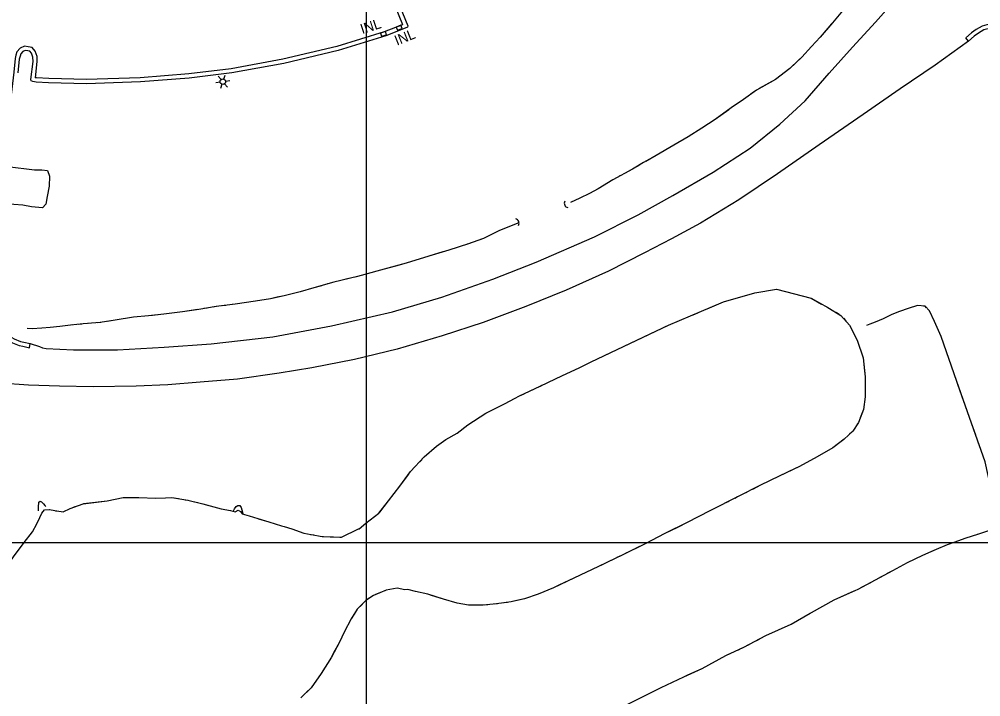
# Model space of a CAD drawing. Extents: x 353423 to 364002, y 127000 to 201942.
# Drawn here: x 361293 to 361866, y 158908 to 159312 of the extents above; entities that cross this region are included whole.
import ezdxf

# ---------------------------------------------------------------- set-up
doc = ezdxf.new("R2010")
doc.units = 0
for name, color, linetype in [('E_DTM_SlopeBottom', 7, 'Continuous'), ('E_LAND_BrushLine', 7, 'Continuous'), ('E_LAND_TreeLine', 7, 'Continuous'), ('E_MISCPROP', 7, 'Continuous'), ('E_STRUCT_WingWall', 7, 'Continuous')]:
    doc.layers.add(name, color=color, linetype=linetype)

msp = doc.modelspace()

# ---------------------------------------------------------------- linework, layer by layer
at = {"layer": 'E_DTM_SlopeBottom'}
for points in [[(361511.84, 159302.65), (361511.23, 159304.55), (361508.37, 159303.63), (361508.99, 159301.72), (361511.84, 159302.65)], [(361521.19, 159306.38), (361520.45, 159308.24), (361517.66, 159307.12), (361518.41, 159305.27), (361521.19, 159306.38)], [(361304.32, 159018.81), (361304.32, 159021.04), (361304.54, 159024.03), (361305.33, 159024.61), (361306.14, 159024.09), (361307.23, 159023.06), (361308.11, 159021.9), (361308.66, 159021.35)], [(361420.72, 159018.85), (361421.31, 159020.01), (361422.32, 159021.34), (361423.29, 159022.03), (361424.48, 159021.95), (361425.16, 159020.82), (361425.54, 159019.4), (361426.01, 159017.95), (361426.16, 159017.11)]]:
    msp.add_lwpolyline(points, dxfattribs=at)
for centre, radius, start, end in [((361620.53, 159202.11), 2.59, 151.99583, 258.23539), ((361588.25, 159190.27), 2.68, 328.81498, 75.05454)]:
    msp.add_arc(centre, radius, start, end, dxfattribs=at)
at = {"layer": 'E_LAND_BrushLine'}
for p, q in [((361413.21, 159275.95), (361411.51, 159277.94)), ((361414.81, 159276.2), (361415.66, 159278.58)), ((361415.92, 159274.92), (361418.37, 159275.43)), ((361412.68, 159274.34), (361410.12, 159273.91)), ((361413.71, 159273.12), (361412.84, 159270.67)), ((361415.37, 159273.38), (361417.03, 159271.4))]:
    msp.add_line(p, q, dxfattribs=at)
msp.add_circle((361414.28, 159274.65), 1.64, dxfattribs=at)
at = {"layer": 'E_LAND_TreeLine'}
for p, q in [((361500, 157500), (361500, 160500)), ((358500, 159000), (362500, 159000))]:
    msp.add_line(p, q, dxfattribs=at)
at = {"layer": 'E_MISCPROP'}
for points in [[(361552.32, 159320.7), (361546.99, 159331.52), (361545.27, 159333.92), (361542.98, 159335.22), (361540.81, 159335.18), (361538.33, 159334.49), (361519.8, 159326.92), (361517.45, 159324.02), (361516.96, 159321.9), (361517.15, 159319.5), (361521.53, 159308.72)], [(361519.61, 159320.09), (361524.55, 159307.93), (361524.48, 159307.22), (361523.96, 159306.94), (361511.41, 159301.94), (361483, 159293.28), (361450.57, 159285.54), (361419.65, 159279.87), (361394.24, 159276.77), (361365.21, 159274.51), (361333, 159273.45), (361310.32, 159274.01), (361302.91, 159274.36), (361300.99, 159274.66), (361299.99, 159275.19), (361299.85, 159275.98), (361301.09, 159286.73), (361301.06, 159289.27), (361300.17, 159291.64), (361299.2, 159292.78), (361297.93, 159293.01), (361296.31, 159293.17), (361294.92, 159292.6), (361293.73, 159291.22), (361293.32, 159289.87), (361292.86, 159288.02), (361292.04, 159279.98)], [(361299.47, 159118.48), (361304.85, 159116.83), (361306.8, 159116.07), (361308.94, 159115.5), (361325.13, 159114.83), (361351.39, 159114.85), (361379.27, 159116.28), (361407.41, 159118.45), (361444.13, 159122.6), (361479.11, 159129.14), (361515.38, 159137.5), (361544.89, 159146.22), (361575.23, 159156.87), (361601.08, 159167), (361635.94, 159182.05), (361661.91, 159195.26), (361682.66, 159206.71), (361706.71, 159220.77), (361728.8, 159235.06), (361746.53, 159249.38), (361761.6, 159263.18), (361775.88, 159279.73), (361789.78, 159295.25), (361803.44, 159310.11), (361812.84, 159320.7)], [(362017.84, 159115.47), (362017.75, 159115.84), (362012.54, 159132.54), (362005.32, 159153.26), (361995.69, 159174.03), (361987.53, 159190.68), (361978.02, 159207.14), (361967.83, 159223.04), (361957.1, 159238.2), (361945.56, 159252.06), (361936.67, 159262.23), (361927.66, 159271.89), (361918.28, 159281.21), (361907.59, 159290.8), (361897.7, 159299.9), (361889.85, 159305.68), (361884.59, 159308.24), (361878.77, 159309.41), (361872.76, 159309.28), (361867.13, 159307.83), (361863.61, 159305.7), (361860.89, 159303.69), (361857.35, 159300.74)], [(361521.37, 159308.6), (361510.58, 159304.3), (361482.34, 159295.69), (361450.05, 159287.99), (361419.28, 159282.34), (361393.99, 159279.26), (361365.07, 159277.01), (361332.99, 159275.95), (361310.41, 159276.51), (361303.16, 159276.85), (361302.45, 159276.96)], [(362018.04, 159103.8), (362015.34, 159115.18), (362010.16, 159131.75), (362003, 159152.32), (361993.43, 159172.96), (361985.32, 159189.51), (361975.89, 159205.84), (361965.75, 159221.64), (361955.11, 159236.68), (361943.66, 159250.44), (361934.82, 159260.55), (361925.87, 159270.15), (361916.56, 159279.39), (361905.91, 159288.95), (361896.1, 159297.96), (361888.55, 159303.53), (361883.79, 159305.86), (361878.55, 159306.9), (361873.1, 159306.79), (361868.11, 159305.5), (361865.01, 159303.62), (361862.43, 159301.72), (361858.95, 159298.82), (361857.35, 159300.74)], [(361858.95, 159298.82), (361839.17, 159284.49), (361818.29, 159270.37), (361796.23, 159255.17), (361770.02, 159237.01), (361745.01, 159219.74), (361721.98, 159204.18), (361699.07, 159190.21), (361681.83, 159180.95), (361665.71, 159172.52), (361644.24, 159161.74), (361619.11, 159150.33), (361595.07, 159140.65), (361569.62, 159131.12), (361545.02, 159123.12), (361518.19, 159115.21), (361492.73, 159109.09), (361467.44, 159104.09), (361447.82, 159100.8), (361422.98, 159097.37), (361400.82, 159095.51), (361381.47, 159093.86), (361362.66, 159093.18), (361337.04, 159092.77), (361316.84, 159093.08), (361298.38, 159093.71), (361281.32, 159094.83)], [(361302.48, 159276.96), (361303.6, 159286.6), (361303.55, 159289.74), (361302.36, 159292.93), (361300.53, 159295.08), (361298.28, 159295.49), (361295.94, 159295.73), (361293.42, 159294.68), (361291.49, 159292.46), (361290.9, 159290.53), (361290.4, 159288.45), (361289.56, 159280.25), (361286.36, 159253.32), (361283.34, 159224.31)], [(361285.83, 159224.05), (361301.87, 159222.18), (361306.36, 159222.19), (361309.65, 159221.77), (361310.92, 159218.35), (361310.65, 159212.29), (361309.58, 159206.11), (361308.67, 159201.67), (361306.64, 159199.5), (361300.16, 159200.12), (361295.03, 159201.1), (361289.54, 159201.49), (361287.87, 159201.67), (361283.5, 159201.51)], [(361281.03, 159201.84), (361277.09, 159172.72), (361274.37, 159149.26), (361274.09, 159145.39), (361274.47, 159139.44), (361275.47, 159134.15), (361277.34, 159129.83), (361279.2, 159127.03), (361282.35, 159123.36), (361285.61, 159120.82), (361288.77, 159119), (361292.81, 159117.43), (361295.09, 159116.92), (361298.91, 159116.04), (361299.47, 159118.48)], [(361283.5, 159201.51), (361279.57, 159172.41), (361276.86, 159149.03), (361276.6, 159145.38), (361276.95, 159139.75), (361277.87, 159134.89), (361279.54, 159131.03), (361281.2, 159128.54), (361284.08, 159125.18), (361287.01, 159122.9), (361289.85, 159121.26), (361293.54, 159119.83), (361295.65, 159119.35), (361299.47, 159118.48)]]:
    msp.add_lwpolyline(points, dxfattribs=at)
at = {"layer": 'E_STRUCT_WingWall'}
msp.add_line((361307.97, 159019.3), (361310.9, 159019.6), dxfattribs=at)
for points in [[(361808.3, 159349.97), (361798.11, 159335.74), (361785.77, 159319.21), (361777.86, 159309.77), (361770.59, 159301.22), (361765.32, 159295.64), (361759.57, 159289.33), (361752.42, 159282.59), (361743.86, 159276.03), (361732.49, 159269.53), (361724.72, 159263.95), (361717.4, 159259), (361707.91, 159252.08), (361699.98, 159246.87), (361691.73, 159241.81), (361683.34, 159236.71), (361672.8, 159230.73), (361665.25, 159226.4), (361658.54, 159222.48), (361646.8, 159216.09), (361638.23, 159210.76), (361632.91, 159208), (361627.11, 159205.22), (361621.54, 159202.55)], [(361777.31, 159309.12), (361770.59, 159301.22), (361765.32, 159295.64), (361759.57, 159289.33), (361757.69, 159287.56)], [(361757.69, 159287.56), (361752.42, 159282.59), (361743.86, 159276.03), (361734.19, 159270.5)], [(361725.91, 159264.81), (361724.72, 159263.95), (361724.27, 159263.65)], [(361730.81, 159268.33), (361729.18, 159267.16)], [(361715.98, 159257.96), (361707.91, 159252.08), (361699.98, 159246.87), (361691.73, 159241.81), (361691.72, 159241.8)], [(361720.94, 159261.4), (361719.28, 159260.27)], [(361691.72, 159241.8), (361683.34, 159236.71), (361672.8, 159230.73), (361666.52, 159227.13)], [(361663.04, 159225.11), (361661.3, 159224.09)], [(361652.51, 159219.2), (361650.75, 159218.23)], [(361657.81, 159222.08), (361656.05, 159221.12)], [(361647.21, 159216.31), (361646.8, 159216.09), (361638.23, 159210.76), (361632.91, 159208), (361627.11, 159205.22), (361621.54, 159202.55)], [(361590.31, 159190.28), (361578.97, 159185.65), (361569.82, 159181.18), (361560.81, 159178), (361549.01, 159174.24), (361537.19, 159170.63), (361523.61, 159166.38), (361508.26, 159162.29), (361494.64, 159158.47), (361480.45, 159155.2), (361468.49, 159151.66), (361460.37, 159149.26), (361450.87, 159147.03), (361442.75, 159145.25), (361433.7, 159143.83), (361421.73, 159142.01), (361410.35, 159140.58), (361399.96, 159138.88), (361390.29, 159137.45), (361379.15, 159136.08), (361370.01, 159134.99), (361360.99, 159134.18), (361350.01, 159132.56), (361341.07, 159131.08), (361330.92, 159130.21), (361323.42, 159129.49), (361317.12, 159128.62), (361311.22, 159128.09), (361306.24, 159127.71), (361300.52, 159127.26), (361297.57, 159127.47)], [(361590.31, 159190.28), (361578.97, 159185.65), (361569.82, 159181.18), (361565.25, 159179.56)], [(361561.7, 159178.31), (361560.81, 159178), (361559.92, 159177.71)], [(361545.56, 159173.19), (361537.19, 159170.63), (361523.61, 159166.38), (361519.46, 159165.27)], [(361550.95, 159174.86), (361549.16, 159174.29)], [(361556.33, 159176.57), (361554.54, 159176)], [(361519.46, 159165.27), (361508.26, 159162.29), (361494.64, 159158.47), (361493.13, 159158.12)], [(361478.49, 159154.62), (361476.69, 159154.09)], [(361483.96, 159156.01), (361482.13, 159155.59)], [(361489.46, 159157.28), (361487.63, 159156.86)], [(361473.08, 159153.02), (361468.49, 159151.66), (361460.37, 159149.26), (361450.87, 159147.03), (361446.72, 159146.12)], [(361744.47, 159150.99), (361765.07, 159145.58), (361775.03, 159140.06), (361782.96, 159135.33), (361788.1, 159129.45), (361792.65, 159120.56), (361796.13, 159109.97), (361797.32, 159098.77), (361797.36, 159086.73), (361796.34, 159079.2), (361793.43, 159071.49), (361790.08, 159066.34), (361784.89, 159061.58), (361778.13, 159056.45), (361768.71, 159050.9), (361758.16, 159045.2), (361746.07, 159039.55), (361734.9, 159034.06), (361721.66, 159027.27), (361704.83, 159018.82), (361691.17, 159011.77), (361677.98, 159005.27), (361666.25, 158999.18), (361652.83, 158992.62), (361638.39, 158985.59), (361623.67, 158978.68), (361611.54, 158972.99), (361602.41, 158969.09), (361594.14, 158966.38), (361586.16, 158964.47), (361577.51, 158963.3), (361569.52, 158962.5), (361560.8, 158962.51), (361554.11, 158963.73), (361545.98, 158966.14), (361536.61, 158969.06), (361529.27, 158970.79), (361524.62, 158971.82), (361522.92, 158971.72), (361518.24, 158972.61), (361511.65, 158971.48), (361504.05, 158968.42), (361499.54, 158965.27), (361494.44, 158960.2), (361490.83, 158954.42), (361486.71, 158946.5), (361483.87, 158940.53), (361479, 158931.57), (361472.98, 158921.83), (361467.03, 158913.28), (361460.8, 158907.37)], [(361633.91, 159107.63), (361680.05, 159129.44), (361712.8, 159143.35), (361731.51, 159148.85), (361744.47, 159150.99)], [(361703.05, 159139.21), (361712.8, 159143.35), (361731.51, 159148.85), (361744.47, 159150.99)], [(361744.47, 159150.99), (361765.07, 159145.58), (361771.38, 159142.08)], [(361446.72, 159146.12), (361442.75, 159145.25), (361433.7, 159143.83), (361421.73, 159142.01), (361419.79, 159141.76)], [(361399.32, 159138.79), (361390.29, 159137.45), (361379.15, 159136.08), (361372.28, 159135.26)], [(361404.89, 159139.69), (361403.04, 159139.38)], [(361410.46, 159140.59), (361410.35, 159140.58), (361408.6, 159140.29)], [(361416.06, 159141.29), (361414.2, 159141.06)], [(361774.82, 159140.18), (361775.03, 159140.06), (361776.51, 159139.18)], [(361881.33, 159010.97), (361877.72, 159019.72), (361876.76, 159021.5), (361874.67, 159025.49), (361872.21, 159033.55), (361868.94, 159047.96), (361860.73, 159071.04), (361852.05, 159095.86), (361842.67, 159122.69), (361838.72, 159131.66), (361835.65, 159137.96), (361833.12, 159140.79), (361828.49, 159141.3), (361823.56, 159139.67), (361817.29, 159137.35), (361812.79, 159135.59), (361808.09, 159133.34), (361803.4, 159131.27), (361800.06, 159130.01), (361798.23, 159129.27)], [(361827.9, 159141.11), (361823.56, 159139.67), (361817.29, 159137.35), (361812.79, 159135.59), (361808.09, 159133.34), (361803.4, 159131.27), (361800.06, 159130.01), (361798.23, 159129.27)], [(361834.01, 159139.79), (361833.12, 159140.79), (361832.25, 159140.88)], [(361372.28, 159135.26), (361370.01, 159134.99), (361360.99, 159134.18), (361350.01, 159132.56), (361345.23, 159131.77)], [(361686.59, 159132.21), (361689.33, 159133.38)], [(361694.82, 159135.71), (361697.56, 159136.88)], [(361779.89, 159137.17), (361781.58, 159136.16)], [(361784.49, 159133.58), (361785.78, 159132.1)], [(361837.47, 159134.23), (361836.51, 159136.21)], [(361324.66, 159129.61), (361323.42, 159129.49), (361317.12, 159128.62), (361311.22, 159128.09), (361306.24, 159127.71), (361300.52, 159127.26), (361297.57, 159127.47)], [(361330.28, 159130.14), (361328.4, 159129.97)], [(361335.9, 159130.64), (361334.02, 159130.48)], [(361341.52, 159131.16), (361341.07, 159131.08), (361339.65, 159130.96)], [(361633.91, 159107.63), (361672.99, 159126.1)], [(361678.38, 159128.65), (361680.05, 159129.44), (361681.1, 159129.88)], [(361788.29, 159129.09), (361792.65, 159120.56), (361796.13, 159109.97), (361796.95, 159102.23)], [(361840.24, 159128.22), (361839.35, 159130.24)], [(361852.68, 159094.04), (361852.05, 159095.86), (361842.67, 159122.69), (361842.02, 159124.18)], [(361310.9, 159019.6), (361314, 159018.94), (361319.06, 159018.19), (361323.2, 159020.24), (361330.98, 159023.05), (361345.24, 159024.75), (361354.78, 159026.67), (361364.23, 159026.7), (361374.4, 159026.31), (361380.15, 159026.53), (361383.78, 159026.8), (361393.41, 159025.11), (361402.44, 159022.95), (361413.27, 159020.02), (361418.93, 159018.94), (361421.59, 159018.28), (361423.46, 159019.15), (361424.78, 159018.42), (361425.75, 159016.93), (361429.98, 159015.83), (361435.22, 159014.2), (361441.75, 159012.15), (361449.26, 159009.92), (361450.96, 159009.43), (361455.4, 159007.99), (361462.63, 159005.47), (361473.57, 159003.5), (361485.01, 159003.05), (361495.24, 159008.02), (361495.68, 159007.99), (361499.48, 159011.35), (361507.28, 159017.42), (361513.1, 159024.83), (361519.78, 159033.55), (361526.29, 159042.29), (361534.44, 159050.92), (361541.65, 159057.33), (361547.32, 159061.37), (361553.95, 159065.09), (361560.41, 159070), (361571.08, 159076.99), (361582.26, 159082.56), (361591.29, 159087.31), (361603.52, 159093.17), (361616.96, 159099.45), (361626.71, 159104.07), (361633.91, 159107.63)], [(361608.18, 159095.35), (361616.96, 159099.45), (361626.71, 159104.07), (361633.91, 159107.63)], [(361796.95, 159102.23), (361797.32, 159098.77), (361797.36, 159086.73), (361796.34, 159079.2), (361794.44, 159074.15)], [(361602.84, 159092.85), (361603.52, 159093.17), (361604.61, 159093.68)], [(361863.28, 159063.87), (361860.73, 159071.04), (361852.68, 159094.04)], [(361563.77, 159072.2), (361571.08, 159076.99), (361582.26, 159082.56), (361588.7, 159085.95)], [(361592.2, 159087.75), (361593.97, 159088.6)], [(361597.52, 159090.3), (361599.29, 159091.15)], [(361540.29, 159056.12), (361541.65, 159057.33), (361547.32, 159061.37), (361553.95, 159065.09), (361560.41, 159070), (361563.77, 159072.2)], [(361792.84, 159070.58), (361791.77, 159068.93)], [(361789.46, 159065.77), (361788.01, 159064.44)], [(361780.43, 159058.2), (361778.13, 159056.45), (361768.71, 159050.9), (361758.16, 159045.2), (361755.72, 159044.06)], [(361785.11, 159061.79), (361784.89, 159061.58), (361783.57, 159060.58)], [(361865.5, 159057.64), (361864.76, 159059.71)], [(361535.88, 159052.2), (361537.35, 159053.51)], [(361531.72, 159048.03), (361533.07, 159049.46)], [(361507.82, 159018.1), (361513.1, 159024.83), (361519.78, 159033.55), (361525.14, 159040.74)], [(361527.67, 159043.74), (361529.02, 159045.18)], [(361755.72, 159044.06), (361746.07, 159039.55), (361734.9, 159034.06), (361730.08, 159031.59)], [(361726.58, 159029.8), (361724.83, 159028.9)], [(361331.23, 159023.08), (361345.24, 159024.75), (361354.78, 159026.67), (361359.46, 159026.68)], [(361359.46, 159026.68), (361364.23, 159026.7), (361374.4, 159026.31), (361380.15, 159026.53), (361383.78, 159026.8), (361387.88, 159026.08)], [(361391.76, 159025.4), (361393.41, 159025.11), (361393.69, 159025.05)], [(361397.51, 159024.13), (361399.43, 159023.67)], [(361403.24, 159022.73), (361405.14, 159022.22)], [(361716.06, 159024.46), (361714.3, 159023.58)], [(361721.33, 159027.11), (361719.58, 159026.23)], [(361289.38, 158991.46), (361295.85, 158999.9), (361300.78, 159006.26), (361303.33, 159010.97), (361305.17, 159014.81), (361306.4, 159017.41), (361307.97, 159019.3)], [(361294.17, 158997.7), (361295.85, 158999.9), (361300.78, 159006.26), (361303.33, 159010.97), (361305.17, 159014.81), (361306.4, 159017.41), (361307.97, 159019.3), (361310.7, 159019.58)], [(361314.56, 159018.86), (361316.51, 159018.57)], [(361320.27, 159018.79), (361322.03, 159019.66)], [(361325.67, 159021.13), (361327.52, 159021.8)], [(361408.94, 159021.19), (361413.27, 159020.02), (361418.93, 159018.94), (361421.59, 159018.28), (361423.46, 159019.15), (361424.78, 159018.42), (361425.75, 159016.93), (361429.98, 159015.83), (361435.22, 159014.2), (361435.52, 159014.11)], [(361484.13, 159003.09), (361485.01, 159003.05), (361495.24, 159008.02), (361495.68, 159007.99), (361499.48, 159011.35), (361507.28, 159017.42), (361507.82, 159018.1)], [(361710.79, 159021.82), (361704.83, 159018.82), (361691.17, 159011.77), (361685.37, 159008.91)], [(361435.52, 159014.11), (361441.75, 159012.15), (361449.26, 159009.92), (361450.96, 159009.43), (361455.4, 159007.99), (361462.63, 159005.47), (361462.68, 159005.46)], [(361654.2, 158902.81), (361675.75, 158913.49), (361689.17, 158919.83), (361700.23, 158924.86), (361714.19, 158932.55), (361725.06, 158937.49), (361738.08, 158944.48), (361753.23, 158951.14), (361765.27, 158958.17), (361778.96, 158965.68), (361793.24, 158972.12), (361803.47, 158977.63), (361813.88, 158983.32), (361822.54, 158988.08), (361831.84, 158992.35), (361840.01, 158996), (361846.53, 158998.7), (361850.36, 159000.13), (361857.52, 159002.71), (361864.55, 159004.95), (361871.19, 159007.12)], [(361685.37, 159008.91), (361677.98, 159005.27), (361666.25, 158999.18), (361659.91, 158996.08)], [(361466.55, 159004.77), (361468.49, 159004.42)], [(361472.36, 159003.72), (361473.57, 159003.5), (361474.31, 159003.47)], [(361478.24, 159003.32), (361480.2, 159003.24)], [(361837.16, 158994.73), (361840.01, 158996), (361846.53, 158998.7), (361850.36, 159000.13), (361857.52, 159002.71), (361864.55, 159004.95), (361864.86, 159005.05)], [(361278.85, 158973.75), (361282.89, 158981.79), (361289.38, 158991.46), (361294.17, 158997.7)], [(361656.38, 158994.35), (361654.61, 158993.49)], [(361810.69, 158981.57), (361813.88, 158983.32), (361822.54, 158988.08), (361831.84, 158992.35), (361837.16, 158994.73)], [(361645.77, 158989.19), (361644, 158988.33)], [(361651.08, 158991.77), (361649.31, 158990.91)], [(361640.47, 158986.6), (361638.39, 158985.59), (361623.67, 158978.68), (361614.67, 158974.46)], [(361799.93, 158975.73), (361801.73, 158976.69)], [(361805.32, 158978.64), (361807.11, 158979.62)], [(361538.73, 158968.4), (361536.61, 158969.06), (361529.27, 158970.79), (361524.62, 158971.82), (361522.92, 158971.72), (361518.24, 158972.61), (361511.65, 158971.48), (361510.87, 158971.17)], [(361614.67, 158974.46), (361611.54, 158972.99), (361602.41, 158969.09), (361594.14, 158966.38), (361587.9, 158964.89)], [(361764.49, 158957.71), (361765.27, 158958.17), (361778.96, 158965.68), (361790.87, 158971.05)], [(361794.54, 158972.82), (361796.34, 158973.79)], [(361502.02, 158967.01), (361500.41, 158965.88)], [(361507.23, 158969.7), (361505.4, 158968.97)], [(361566.44, 158962.5), (361560.8, 158962.51), (361554.11, 158963.73), (361545.98, 158966.14), (361538.73, 158968.4)], [(361497.51, 158963.24), (361496.11, 158961.86)], [(361572.32, 158962.78), (361570.36, 158962.58)], [(361578.19, 158963.39), (361577.51, 158963.3), (361576.23, 158963.17)], [(361584.03, 158964.18), (361582.08, 158963.92)], [(361493.6, 158958.86), (361490.83, 158954.42), (361486.71, 158946.5), (361483.87, 158940.53), (361480.17, 158933.74)], [(361738.09, 158944.48), (361753.23, 158951.14), (361764.49, 158957.71)], [(361732.7, 158941.59), (361734.49, 158942.56)], [(361721.8, 158936.01), (361723.66, 158936.86)], [(361727.3, 158938.7), (361729.1, 158939.66)], [(361480.17, 158933.74), (361479, 158931.57), (361472.98, 158921.83), (361467.03, 158913.28), (361464, 158910.4)], [(361691.71, 158920.98), (361700.23, 158924.86), (361714.19, 158932.55), (361718.09, 158934.32)], [(361665.04, 158908.18), (361675.75, 158913.49), (361689.17, 158919.83), (361691.71, 158920.98)]]:
    msp.add_lwpolyline(points, dxfattribs=at)

# ---------------------------------------------------------------- texts
at = {"layer": 'E_DTM_SlopeBottom'}
for rotation, p in [(18.01425, (361497.41, 159302.93)), (21.75617, (361518.12, 159296.11))]:
    msp.add_text('INL', height=6, rotation=rotation, dxfattribs=at).set_placement(p)

doc.saveas('drawing.dxf')
